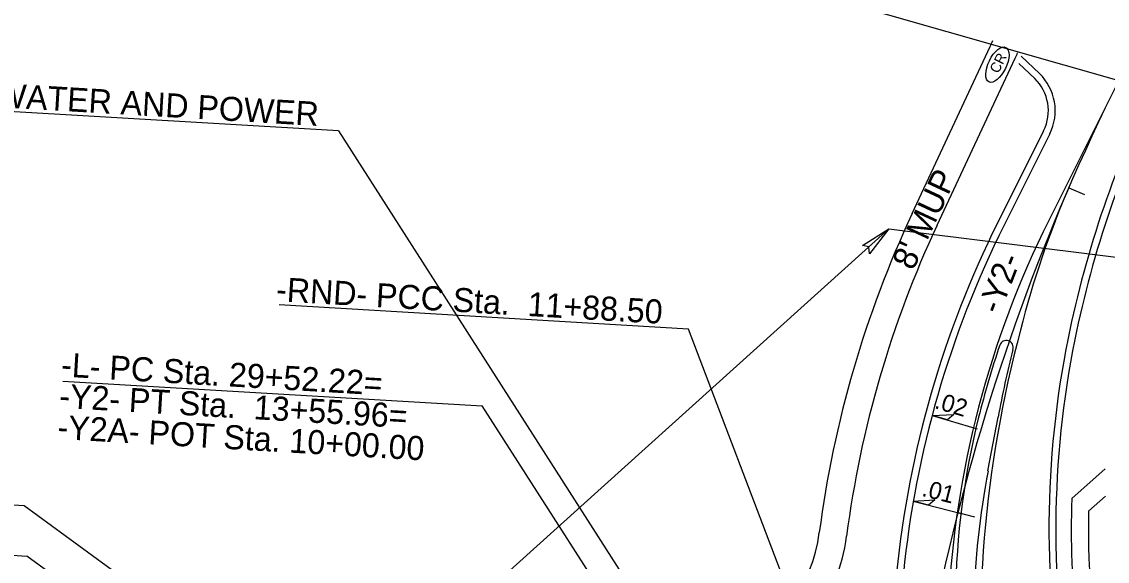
# Model space of a CAD drawing. Extents: x 2010838 to 2015151, y 441905 to 447792.
# Drawn here: x 2012935.3 to 2013251.3, y 445058.6 to 445215.6 of the extents above; entities that cross this region are included whole.
import ezdxf

# ---------------------------------------------------------------- set-up
doc = ezdxf.new("R2010")
doc.units = 0
for name, color, linetype in [('1-BUFFER', 7, 'Continuous'), ('A-Wall-Blow', 7, 'Continuous'), ('A-Wall-Comp', 7, 'Continuous'), ('C-Building', 7, 'Continuous'), ('C-CURB STOPS', 7, 'Continuous'), ('C-Grave Plots', 7, 'Continuous'), ('CLRD', 7, 'Continuous'), ('Default_10ft_LIDAR_Contou', 7, 'Continuous'), ('Default_2FT_LIDAR_Contour', 7, 'Continuous'), ('s-Existing Major', 7, 'Continuous'), ('S-Existing Minor', 7, 'Continuous'), ('S-overhead electric', 7, 'Continuous'), ('TEXT-LG', 7, 'Continuous'), ('TEXT-MED', 7, 'Continuous'), ('X3', 7, 'Continuous'), ('X4', 7, 'Continuous')]:
    doc.layers.add(name, color=color, linetype=linetype)

msp = doc.modelspace()

# ---------------------------------------------------------------- linework, layer by layer
at = {"layer": '1-BUFFER'}
for p, q in [((2013194.49, 445159.8), (2013217.2, 445208.4)), ((2013201.74, 445156.41), (2013224.44, 445205.01))]:
    msp.add_line(p, q, dxfattribs=at)
for centre, radius, start, end in [((2013130.22, 445249.04), 96, 334.9563, 336.0709), ((2013130.22, 445249.04), 104, 334.9563, 335.9165), ((2013480.78, 445026.04), 316, 154.9563, 172.5631), ((2013480.78, 445026.04), 308, 154.9563, 172.5631), ((2013121.83, 445072.89), 46, 295.4749, 352.5631), ((2013121.83, 445072.89), 54, 295.4749, 352.5631)]:
    msp.add_arc(centre, radius, start, end, dxfattribs=at)
at = {"layer": 'A-Wall-Blow'}
for p, q in [((2013200.28, 445101.04), (2013213.38, 445097.14)), ((2013194.79, 445076.04), (2013208.73, 445072.49))]:
    msp.add_line(p, q, dxfattribs=at)
at = {"layer": 'A-Wall-Comp'}
for points in [[(2013200.28, 445101.04), (2013206.6, 445101.25), (2013204.71, 445099.72)], [(2013194.79, 445076.04), (2013201.1, 445076.5), (2013199.27, 445074.9)]]:
    msp.add_lwpolyline(points, close=True, dxfattribs=at)
at = {"layer": 'C-Building'}
for p, q in [((2013240.04, 445167.28), (2013244.63, 445165.29)), ((2013207.78, 445072.73), (2013212.63, 445071.5))]:
    msp.add_line(p, q, dxfattribs=at)
at = {"layer": 'C-CURB STOPS'}
msp.add_line((2013216.54, 445084.94), (2013219.47, 445100.53), dxfattribs=at)
for centre, radius, start, end in [((2013221.86, 445120.85), 2, 341.443, 161.443), ((2013484.7, 445032.62), 279.25, 161.443, 165.9339), ((2013563.46, 445035.95), 350, 166.0683, 169.3674), ((2013432.07, 445045.8), 225, 165.9339, 179.3398), ((2013462.25, 445038.81), 250, 169.3674, 178.3799)]:
    msp.add_arc(centre, radius, start, end, dxfattribs=at)
at = {"layer": 'CLRD'}
for centre, radius, start, end in [((2013223.9, 446217.91), 1300, 266.62643, 322.2051), ((2013818.28, 444917.2), 630, 153.45572, 179.8908)]:
    msp.add_arc(centre, radius, start, end, dxfattribs=at)
at = {"layer": 'Default_10ft_LIDAR_Contou'}
for p, q in [((2013256.03, 445198.06), (2013144.87, 445229.9)), ((2013129.37, 445126.14), (2013010.18, 445133.17)), ((2013185.67, 444978.34), (2013129.37, 445126.14)), ((2012947.29, 445111.03), (2013069.3, 445103.84)), ((2013187.48, 444919.66), (2013069.3, 445103.84)), ((2012935.98, 445074.74), (2012832.05, 445080.87)), ((2013147.4, 444920.16), (2012935.98, 445074.74)), ((2012814.48, 445067.31), (2012936.75, 445060.1)), ((2013128.35, 444921.28), (2012936.75, 445060.1))]:
    msp.add_line(p, q, dxfattribs=at)
at = {"layer": 's-Existing Major'}
msp.add_lwpolyline([(2013179.97, 445150.47), (2013187.7, 445155.34), (2013182.04, 445148.1), (2013181.83, 445150.05)], close=True, dxfattribs=at)
at = {"layer": 'S-Existing Minor'}
for p, q in [((2013027.47, 445183.82), (2012833.85, 445195.23)), ((2013027.47, 445183.82), (2013142.27, 445004.57)), ((2012728, 444741.11), (2013187.7, 445155.34))]:
    msp.add_line(p, q, dxfattribs=at)
at = {"layer": 'S-overhead electric'}
for p, q in [((2013226.21, 445205.62), (2013231.51, 445200.51)), ((2013254.69, 445198.74), (2013234.21, 445157.75)), ((2013234.53, 445183), (2013221.16, 445156.24))]:
    msp.add_line(p, q, dxfattribs=at)
for centre, radius, start, end in [((2013221.11, 445189.71), 15, 333.4557, 46.0996), ((2013533.88, 445063.95), 300, 153.4557, 168.5475), ((2013492.59, 445058.46), 275, 156.5516, 165.8247), ((2013484.7, 445032.62), 280, 153.4557, 177.261), ((2013481.49, 445026.2), 291, 153.4557, 174.3271), ((2013563.46, 445035.95), 349.25, 165.0914, 185.2272), ((2013514.28, 445067.92), 280, 168.5475, 190.6549)]:
    msp.add_arc(centre, radius, start, end, dxfattribs=at)
at = {"layer": 'TEXT-LG'}
for p, q in [((2013240.92, 445076.82), (2013250.65, 445085.49)), ((2013245.83, 445073.13), (2013250.72, 445077.55))]:
    msp.add_line(p, q, dxfattribs=at)
for radius, start, end in [(273.5, 178.1336, 185.9047), (268.5, 178.8864, 190.6549)]:
    msp.add_arc((2013514.28, 445067.92), radius, start, end, dxfattribs=at)
at = {"layer": 'TEXT-MED'}
for p, q in [((2013225.54, 445203.49), (2013230.13, 445199.07)), ((2013232.74, 445183.9), (2013219.38, 445157.14))]:
    msp.add_line(p, q, dxfattribs=at)
for centre, radius, start, end in [((2013221.11, 445189.71), 13, 333.4557, 46.0996), ((2013533.88, 445063.95), 298, 153.4557, 168.5475), ((2013481.49, 445026.2), 293, 153.4557, 174.3271), ((2013514.28, 445067.92), 278, 168.5475, 190.6549)]:
    msp.add_arc(centre, radius, start, end, dxfattribs=at)
at = {"layer": 'X3'}
msp.add_line((2013187.7, 445155.34), (2013254.58, 445147.03), dxfattribs=at)
at = {"layer": 'X4'}
msp.add_ellipse((2013219.27, 445203.12), major_axis=(2.47, 5.03), ratio=0.462467, dxfattribs=at)

# ---------------------------------------------------------------- texts
at = {"layer": 'A-Wall-Blow'}
for s, rotation, p in [('.02', 343.433, (2013200.74, 445103.19)), ('.01', 345.7066, (2013197.04, 445077.64))]:
    msp.add_text(s, height=5, rotation=rotation, dxfattribs=at).set_placement(p)
at = {"layer": 'C-Grave Plots'}
msp.add_text("8' MUP", height=7, rotation=65.0931, dxfattribs=at).set_placement((2013194.73, 445142.94))
at = {"layer": 'Default_10ft_LIDAR_Contou'}
for s, p in [('-RND- PCC Sta.  11+88.50', (2013009.19, 445134.3)), ('-L- PC Sta. 29+52.22=', (2012946.62, 445112.36)), ('-Y2- PT Sta.  13+55.96=', (2012946.08, 445103.28)), ('-Y2A- POT Sta. 10+00.00', (2012945.55, 445094.2))]:
    msp.add_text(s, height=7, rotation=356.6264, dxfattribs=at).set_placement(p)
at = {"layer": 'Default_2FT_LIDAR_Contour'}
msp.add_text('-Y2-', height=7, rotation=68.8419, dxfattribs=at).set_placement((2013219.92, 445130.14))
at = {"layer": 'S-Existing Minor'}
msp.add_text('2-4" CONDUITS FOR WATER AND POWER', height=7, rotation=356.6264, dxfattribs=at).set_placement((2012834.46, 445196.29))
at = {"layer": 'X4'}
msp.add_text('CR', height=3, rotation=63.8649, dxfattribs=at).set_placement((2013219.56, 445200.35))

doc.saveas('drawing.dxf')
